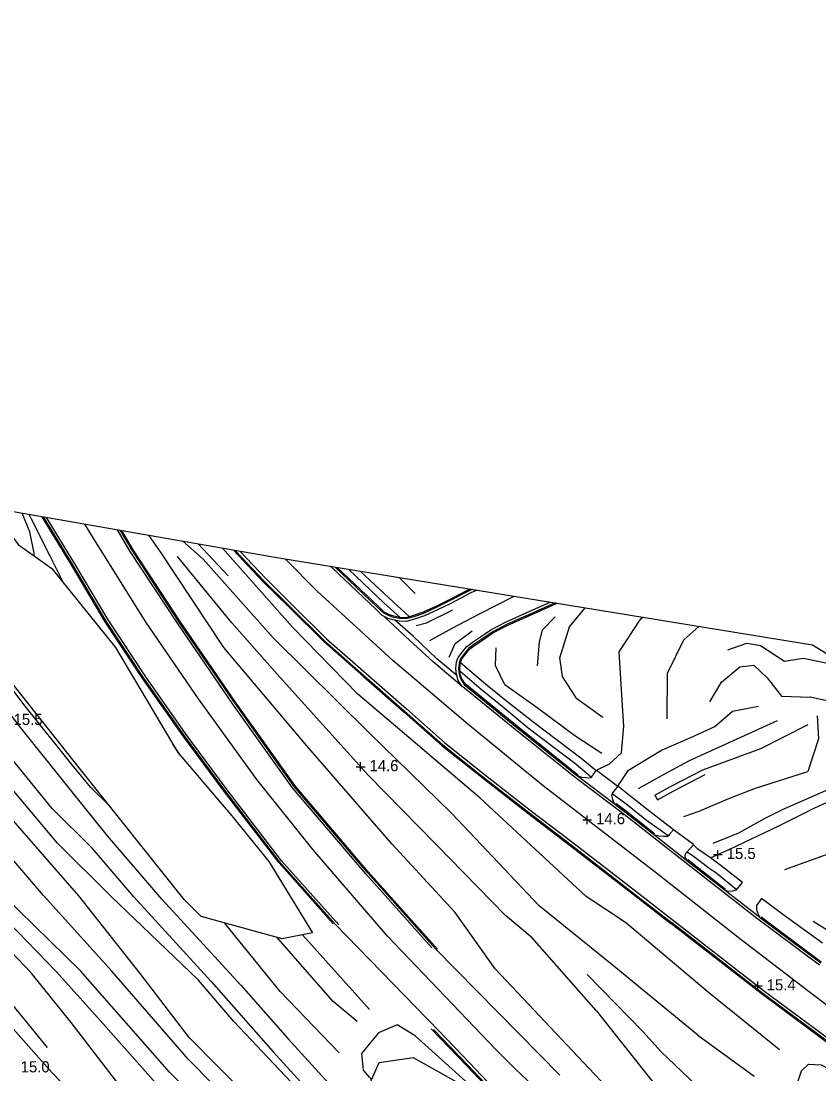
# Model space of a CAD drawing. Extents: x 2316231 to 2323598, y 363169 to 371906.
# Drawn here: x 2319165.4 to 2319524.2, y 366768.5 to 367241.8 of the extents above; entities that cross this region are included whole.
import ezdxf

# ---------------------------------------------------------------- set-up
doc = ezdxf.new("R2010")
doc.units = 0
for name, color, linetype in [('RD_DTM_BkLn1', 7, 'Continuous'), ('RD_DTM_Holes', 7, 'Continuous'), ('RD_DTM_TinHull', 7, 'Continuous'), ('RD_DTM_Void', 7, 'Continuous'), ('RD_EX_Road', 7, 'Continuous')]:
    doc.layers.add(name, color=color, linetype=linetype)

msp = doc.modelspace()

# ---------------------------------------------------------------- linework, layer by layer
at = {"layer": 'RD_DTM_BkLn1'}
for p, q in [((2319245.052, 367006.763), (2319258.518, 366992.375)), ((2319342.586, 366984.426), (2319335.396, 366991.631)), ((2319237.034, 366911.671), (2319233.654, 366916.794)), ((2319169.934, 366813.873), (2319136.8, 366848.646)), ((2319181.274, 366814.405), (2319148.007, 366848.662)), ((2319192.069, 366814.896), (2319157.548, 366848.663)), ((2319206.276, 366814.619), (2319175.423, 366848.666)), ((2319218.94, 366813.622), (2319191.332, 366848.546)), ((2319244.992, 366810.781), (2319205.812, 366848.339)), ((2319250.796, 366810.067), (2319216.045, 366848.125)), ((2319264.147, 366808.37), (2319228.641, 366847.039)), ((2319378.602, 366815.777), (2319360.634, 366841.101)), ((2319281.867, 366805.509), (2319256.924, 366836.374)), ((2319353.378, 366787.693), (2319306.611, 366835.835)), ((2319305.79, 366801.008), (2319280.324, 366829.904)), ((2319322.137, 366797.531), (2319291.977, 366831.068)), ((2319378.894, 366779.46), (2319330.128, 366830.471)), ((2319423.965, 366797.002), (2319395.182, 366829.696)), ((2319407.582, 366767.953), (2319351.795, 366824.782)), ((2319437.13, 366753.671), (2319378.602, 366815.777)), ((2319444.943, 366787.627), (2319419.876, 366813.165)), ((2319308.402, 366777.903), (2319281.867, 366805.509)), ((2319316.474, 366792.042), (2319305.79, 366801.008)), ((2319469.634, 366785.913), (2319495.094, 366767.468))]:
    msp.add_line(p, q, dxfattribs=at)
for points in [[(2319177.246, 366780.352), (2319118.246, 366852.443), (2319095.921, 366881.512), (2319066.641, 366922.644), (2319030.919, 366964.207), (2319006.816, 366997.431), (2318987.661, 367019.316), (2318966.322, 367047.838), (2318944.975, 367081.481), (2318944.828, 367081.674)], [(2319175.423, 366848.666), (2319140.687, 366889.218), (2319103.878, 366932.635), (2319060.048, 366989.914), (2319027.893, 367033.157), (2319017.683, 367046.464)], [(2319191.332, 366848.546), (2319160.845, 366883.695), (2319139.359, 366906.819), (2319113.555, 366939.401), (2319085.928, 366977.913), (2319047.988, 367025.595), (2319034.353, 367043.553)], [(2319205.812, 366848.339), (2319181.746, 366872.191), (2319155.106, 366903.81), (2319132.678, 366931.752), (2319107.323, 366966.014), (2319073.885, 367006.027), (2319049.331, 367037.93), (2319046.614, 367041.412)], [(2319205.34, 366888.885), (2319196.737, 366897.219), (2319188.398, 366907.393), (2319167.259, 366933.757), (2319143.317, 366965.363), (2319124.396, 366989.024), (2319103.864, 367013.531), (2319087.587, 367034.258)], [(2319171.337, 367001.346), (2319171.345, 367002.603), (2319169.401, 367012.262), (2319165.856, 367020.591)], [(2319184.799, 366988.731), (2319178.535, 367001.216), (2319170.135, 367017.902), (2319169.048, 367020.034)], [(2319330.128, 366830.471), (2319296.751, 366869.243), (2319271.418, 366900.831), (2319245.132, 366937.105), (2319221.671, 366971.46), (2319198.802, 367007.795), (2319194.083, 367015.663)], [(2319360.634, 366841.101), (2319332.073, 366871.947), (2319293.859, 366915.994), (2319256.628, 366960.154), (2319228.072, 367003.207), (2319222.803, 367010.648)], [(2319398.299, 366844.006), (2319359.017, 366885.64), (2319321.937, 366921.872), (2319278.774, 366964.581), (2319247.25, 366999.887), (2319238.065, 367007.983)], [(2319419.515, 366848.234), (2319371.631, 366892.681), (2319316.784, 366939.291), (2319287.511, 366969.364), (2319255.958, 367004.859)], [(2319395.182, 366829.696), (2319383.29, 366839.739), (2319352.091, 366871.641), (2319321.664, 366902.622), (2319280.493, 366948.253), (2319260.218, 366971.309), (2319235.756, 367001.114)], [(2319450.581, 366859.183), (2319400.167, 366897.961), (2319366.286, 366925.69), (2319332.617, 366954.332), (2319298.53, 366985.478), (2319284.324, 366999.942)], [(2319349.217, 366963.319), (2319359.198, 366968.839), (2319371.454, 366975.399), (2319387.071, 366983.223)], [(2319342.99, 366970.096), (2319347.663, 366971.325), (2319359.465, 366977.212)], [(2319426.985, 366928.732), (2319415.271, 366937.094), (2319408.875, 366947.144), (2319407.655, 366955.499), (2319412.038, 366969.5), (2319418.966, 366978.033)], [(2319397.606, 366951.994), (2319398.561, 366962.588), (2319399.93, 366968.206), (2319405.497, 366973.972)], [(2319436.439, 366924.823), (2319435.686, 366936.394), (2319434.306, 366958.217), (2319444.023, 366973.054), (2319444.916, 366973.81)], [(2319357.917, 366955.893), (2319360.58, 366961.972), (2319368.185, 366967.735)], [(2319455.855, 366928.137), (2319456.063, 366948.647), (2319463.357, 366963.619), (2319470.157, 366969.703)], [(2319483.128, 366959.186), (2319491.691, 366962.134), (2319497.812, 366961.054), (2319508.694, 366954.044), (2319517.288, 366955.409), (2319531.568, 366952.486)], [(2319426.567, 366912.6), (2319414.364, 366920.42), (2319397.5, 366933.128), (2319382.887, 366943.469), (2319378.716, 366952.052), (2319378.973, 366960.005)], [(2319475.087, 366935.743), (2319480.378, 366944.651), (2319488.519, 366951.471), (2319494.812, 366952.203), (2319500.891, 366946.614), (2319507.388, 366938.28), (2319520.244, 366937.829)], [(2319546.238, 366907.177), (2319550.16, 366916.006), (2319546.81, 366924.312), (2319541.348, 366929.074), (2319532.465, 366935.178), (2319520.244, 366937.829)], [(2319477.349, 366924.706), (2319485.358, 366931.574), (2319497.042, 366933.838)], [(2319523.349, 366929.524), (2319523.908, 366919.149), (2319519.223, 366904.492)], [(2319442.988, 366896.844), (2319454.609, 366903.21), (2319465.918, 366909.394), (2319505.583, 366927.394)], [(2319471.887, 366905.189), (2319498.004, 366914.868), (2319519.286, 366925.577)], [(2319463.354, 366884.21), (2319470.36, 366886.612), (2319483.615, 366892.336), (2319495.603, 366896.952), (2319519.223, 366904.492)], [(2319476.569, 366872.268), (2319488.088, 366876.93), (2319500.02, 366883.501), (2319507.729, 366887.357), (2319524.815, 366894.859), (2319536.895, 366900.183), (2319546.238, 366907.177)], [(2319587.953, 366889.38), (2319567.974, 366881.642), (2319541.459, 366872.035), (2319508.688, 366860.184)], [(2319519.19, 366805.873), (2319489.113, 366828.82), (2319450.581, 366859.183)], [(2319506.417, 366779.368), (2319474.542, 366805.161), (2319437.107, 366836.607), (2319419.515, 366848.234)], [(2319469.634, 366785.913), (2319431.948, 366816.891), (2319398.299, 366844.006)], [(2319547.738, 366829.653), (2319540.699, 366827.449), (2319530.681, 366831.368), (2319521.503, 366836.996)], [(2319510.768, 366524.878), (2319440.698, 366572.469), (2319367.541, 366631.906), (2319292.803, 366695.581), (2319230.701, 366759.119), (2319201.138, 366792.406), (2319181.274, 366814.405)], [(2319509.18, 366534.876), (2319431.767, 366588.578), (2319345.248, 366660.956), (2319284.055, 366716.542), (2319232.193, 366769.298), (2319192.069, 366814.896)], [(2319519.531, 366536.975), (2319426.187, 366602.962), (2319358.059, 366661.938), (2319295.919, 366718.983), (2319240.748, 366774.992), (2319206.276, 366814.619)], [(2319522.28, 366504.032), (2319470.235, 366537.164), (2319414.138, 366578.956), (2319380.669, 366605.524), (2319329.354, 366645.803), (2319271.247, 366700.523), (2319218.844, 366751.49), (2319187.974, 366791.653), (2319169.934, 366813.873)], [(2319512.305, 366550.009), (2319459.846, 366590.802), (2319402.56, 366635.984), (2319336.192, 366692.671), (2319282.667, 366742.787), (2319240.95, 366784.843), (2319218.94, 366813.622)], [(2319503.417, 366575.924), (2319438.8, 366625.517), (2319370.745, 366681.965), (2319302.129, 366748.652), (2319261.016, 366792.043), (2319244.992, 366810.781)], [(2320181.242, 366310.091), (2320155.019, 366325.446), (2320123.083, 366345.253), (2320086.948, 366368.753), (2320053.703, 366393.27), (2320025.668, 366415.513), (2319990.392, 366443.393), (2319961.2, 366465.398), (2319946.981, 366477.722), (2319911.261, 366503.831), (2319880.301, 366528.217), (2319842.976, 366556.718), (2319811.094, 366581.051), (2319781.152, 366604.205), (2319750.318, 366628.239), (2319715.24, 366656.141), (2319656.149, 366700.693), (2319623.266, 366725.395), (2319586.108, 366754.455), (2319538.084, 366791.417), (2319519.19, 366805.873)], [(2319423.965, 366797.002), (2319450.858, 366763.167), (2319483.925, 366734.892)], [(2319372.161, 366758.848), (2319365.248, 366765.305), (2319342.568, 366785.562), (2319334.568, 366790.515), (2319326.119, 366787.013), (2319318.417, 366777.621), (2319319.228, 366770.251), (2319322.906, 366765.767)], [(2319496.676, 366737.121), (2319453.161, 366778.401), (2319444.943, 366787.627)], [(2319523.246, 366658.727), (2319498.364, 366677.298), (2319467.155, 366701.769), (2319440.081, 366723.03), (2319415.124, 366744.791), (2319387.877, 366770.526), (2319378.894, 366779.46)], [(2319523.713, 366682.618), (2319520.433, 366685.837), (2319519.172, 366689.1), (2319517.268, 366693.885), (2319514.719, 366703.224), (2319509.801, 366721.19), (2319509.444, 366738.902), (2319510.778, 366748.005), (2319512.215, 366755.124), (2319513.544, 366761.73), (2319516.272, 366769.901), (2319519.408, 366772.948), (2319525.134, 366772.605), (2319539.014, 366765.347), (2319584.799, 366730.232), (2319642.331, 366684.582), (2319702.289, 366638.975), (2319719.814, 366625.793)]]:
    msp.add_lwpolyline(points, dxfattribs=at)
at = {"layer": 'RD_DTM_Holes'}
for points in [[(2319149.389, 367026.469), (2319164.098, 367006.581), (2319179.192, 366995.665), (2319207.826, 366960.252), (2319235.93, 366912.963), (2319260.195, 366884.561), (2319276.85, 366863.997), (2319296.416, 366831.966), (2319282.814, 366829.215), (2319246.375, 366839.292), (2319238.754, 366846.866), (2319192.184, 366905.429), (2319136.719, 366975.232), (2319097.138, 367025.174), (2319081.155, 367045.717), (2319075.406, 367062.198), (2319080.182, 367073.91), (2319095.71, 367087.211), (2319108.285, 367091.841), (2319134.829, 367066.554), (2319149.389, 367026.469)], [(2319526.569, 366623.122), (2319524.004, 366612.978), (2319512.807, 366605.8), (2319489.419, 366615.478), (2319449.412, 366644.276), (2319405.604, 366678.827), (2319372.784, 366708.036), (2319335.857, 366743.381), (2319321.851, 366763.39), (2319326.407, 366773.659), (2319341.666, 366775.832), (2319374.583, 366757.498), (2319399.772, 366727.919), (2319426.433, 366703.751), (2319455.588, 366679.493), (2319479.22, 366660.795), (2319494.338, 366649.423), (2319514.032, 366645.302), (2319527.933, 366632.075), (2319526.569, 366623.122)]]:
    msp.add_lwpolyline(points, dxfattribs=at)
at = {"layer": 'RD_DTM_TinHull'}
msp.add_lwpolyline([(2318009.783, 367630.234), (2318999.407, 367049.655), (2319281.252, 367000.442), (2319521.217, 366961.394), (2320716.689, 366226.888), (2320934.852, 366280.749), (2321141.465, 366502.562), (2321263.978, 366719.924), (2321282.537, 366948.249), (2321279.947, 367175.232), (2321214.652, 367465.641), (2321221.515, 367818.629), (2321207.427, 368150.673), (2321267.86, 368369.229), (2321400.963, 368599.408), (2321534.916, 368777.939)], dxfattribs=at)
at = {"layer": 'RD_DTM_Void'}
for p, q in [((2319316.078, 366906.596), (2319320.078, 366906.596)), ((2319318.078, 366904.596), (2319318.078, 366908.596)), ((2319417.948, 366882.746), (2319421.948, 366882.746)), ((2319419.948, 366880.746), (2319419.948, 366884.746)), ((2319476.699, 366867.12), (2319480.699, 366867.12)), ((2319478.699, 366865.12), (2319478.699, 366869.12)), ((2319496.666, 366806.069), (2319496.666, 366810.069)), ((2319494.666, 366808.069), (2319498.666, 366808.069))]:
    msp.add_line(p, q, dxfattribs=at)
at = {"layer": 'RD_EX_Road'}
for p, q in [((2319326.591, 366974.266), (2319326.591, 366974.278)), ((2319421.898, 366901.862), (2319424.05, 366904.951)), ((2319424.05, 366904.951), (2319424.15, 366905.094)), ((2319424.15, 366905.094), (2319433.677, 366897.815)), ((2319415.412, 366902.588), (2319432.03, 366890.006)), ((2319433.677, 366897.815), (2319433.672, 366897.809)), ((2319450.426, 366893.788), (2319451.605, 366891.687)), ((2319450.294, 366875.858), (2319462.516, 366866.305)), ((2319228.641, 366847.039), (2319204.264, 366875.546)), ((2319464.696, 366868.155), (2319467.717, 366871.501)), ((2319216.045, 366848.125), (2319197.525, 366869.783)), ((2319462.516, 366866.305), (2319465.425, 366864.031)), ((2319465.195, 366864.845), (2319482.147, 366851.594)), ((2319465.425, 366864.031), (2319481.322, 366851.604)), ((2319497.492, 366838.988), (2319524.965, 366818.43)), ((2319498.188, 366839.091), (2319525.194, 366818.874))]:
    msp.add_line(p, q, dxfattribs=at)
for points in [[(2319197.525, 366869.783), (2319179.407, 366887.821), (2319136.265, 366940.713), (2319095.044, 366993.084), (2319066.923, 367029.279), (2319059.792, 367039.111)], [(2319204.264, 366875.546), (2319188.156, 366895.519), (2319164.751, 366924.896), (2319135.554, 366963.198), (2319104.492, 367003.111), (2319082.565, 367031.63), (2319080.28, 367035.534)], [(2319305.789, 366836.005), (2319281.395, 366863.349), (2319256.465, 366895.869), (2319238.434, 366920.238), (2319220.203, 366946.191), (2319203.255, 366971.808), (2319188.244, 366997.075), (2319174.87, 367019.017)], [(2319306.611, 366835.835), (2319281.781, 366863.668), (2319256.864, 366896.169), (2319238.839, 366920.53), (2319220.617, 366946.473), (2319203.678, 366972.073), (2319188.672, 366997.333), (2319175.525, 367018.903)], [(2319308.254, 366835.496), (2319282.552, 366864.306), (2319257.663, 366896.771), (2319239.651, 366921.115), (2319221.443, 366947.037), (2319204.526, 366972.605), (2319189.529, 366997.849), (2319176.836, 367018.674)], [(2319350.041, 366825.242), (2319320.372, 366858.389), (2319287.384, 366897.067), (2319260.931, 366934.283), (2319235.724, 366971.08), (2319214.495, 367003.384), (2319208.767, 367013.099)], [(2319351.795, 366824.782), (2319321.125, 366859.047), (2319288.173, 366897.682), (2319261.751, 366934.855), (2319236.554, 366971.637), (2319215.344, 367003.913), (2319210.061, 367012.873)], [(2319352.673, 366824.551), (2319321.502, 366859.376), (2319288.568, 366897.99), (2319262.161, 366935.141), (2319236.969, 366971.916), (2319215.769, 367004.178), (2319210.708, 367012.76)], [(2319260.87, 367004.001), (2319274.326, 366989.744), (2319285.894, 366978.313), (2319301.559, 366962.83), (2319319.361, 366947.164), (2319337.521, 366931.212), (2319354.762, 366916.007), (2319372.527, 366901.841), (2319393.233, 366885.719), (2319412.375, 366871.111), (2319440.685, 366849.278), (2319457.591, 366836.119)], [(2319261.693, 367003.857), (2319274.684, 366990.094), (2319286.246, 366978.669), (2319301.9, 366963.196), (2319319.692, 366947.54), (2319337.851, 366931.588), (2319355.084, 366916.39), (2319372.836, 366902.234), (2319393.538, 366886.115), (2319412.679, 366871.507), (2319440.991, 366849.673), (2319457.898, 366836.514)], [(2319263.833, 367003.483), (2319275.613, 366991.002), (2319287.159, 366979.593), (2319302.787, 366964.147), (2319320.55, 366948.516), (2319338.71, 366932.563), (2319355.92, 366917.387), (2319373.641, 366903.255), (2319394.332, 366887.144), (2319413.47, 366872.539), (2319441.788, 366850.701), (2319458.695, 366837.54)], [(2319328.673, 366974.158), (2319327.741, 366974.618), (2319324.731, 366977.521), (2319305.266, 366995.951), (2319304.556, 366996.65)], [(2319368.25, 366986.285), (2319366.864, 366985.65), (2319358.044, 366981.125), (2319352.378, 366978.39), (2319346.321, 366975.564), (2319341.582, 366973.894), (2319338.348, 366973.106), (2319335.562, 366973.193), (2319332.959, 366973.76), (2319330.914, 366974.392), (2319328.439, 366975.611), (2319325.56, 366978.388), (2319306.63, 366996.312)], [(2319335.888, 366973.683), (2319335.624, 366973.691), (2319333.086, 366974.244), (2319331.099, 366974.858), (2319328.73, 366976.025), (2319325.906, 366978.75), (2319307.508, 366996.17)], [(2319335.888, 366973.683), (2319328.685, 366980.199), (2319315.93, 366992.221), (2319312.74, 366995.318)], [(2319340.081, 366974.043), (2319330.774, 366982.461), (2319318.058, 366994.446), (2319318.05, 366994.454)], [(2319370.375, 366985.94), (2319367.388, 366984.57), (2319358.579, 366980.051), (2319352.892, 366977.306), (2319346.775, 366974.452), (2319341.924, 366972.742), (2319338.473, 366971.901), (2319335.415, 366971.997), (2319333.424, 366972.43)], [(2319367.364, 366986.43), (2319366.646, 366986.1), (2319357.821, 366981.573), (2319352.164, 366978.842), (2319346.131, 366976.028), (2319341.439, 366974.374), (2319340.081, 366974.043)], [(2319361.322, 366947.613), (2319361.222, 366947.954), (2319360.911, 366950.832), (2319361.127, 366953.771), (2319361.887, 366955.705), (2319363.856, 366958.303), (2319365.862, 366960.71), (2319368.768, 366962.868), (2319371.926, 366964.943), (2319376.615, 366968.199), (2319383.509, 366971.776), (2319395.47, 366977.112), (2319403.348, 366980.574)], [(2319405.525, 366980.22), (2319395.956, 366976.014), (2319384.03, 366970.695), (2319377.236, 366967.17), (2319372.598, 366963.948), (2319369.456, 366961.884), (2319366.692, 366959.831), (2319364.796, 366957.556), (2319362.926, 366955.088), (2319362.448, 366953.368), (2319362.11, 366950.944), (2319362.414, 366948.152), (2319363.074, 366945.897), (2319364.691, 366943.519), (2319388.277, 366924.272), (2319415.209, 366902.742), (2319415.412, 366902.588)], [(2319362.978, 366953.407), (2319363.382, 366954.862), (2319365.187, 366957.245), (2319367.038, 366959.466), (2319369.742, 366961.474), (2319372.878, 366963.534), (2319377.495, 366966.741), (2319384.248, 366970.244), (2319396.158, 366975.557), (2319406.428, 366980.071), (2319406.432, 366980.072)], [(2319333.424, 366972.43), (2319332.654, 366972.598), (2319330.468, 366973.273), (2319328.673, 366974.158)], [(2319363.797, 366942.699), (2319350.717, 366953.802), (2319338.272, 366965.124), (2319328.673, 366974.158)], [(2319361.322, 366947.613), (2319352.379, 366955.08), (2319341.701, 366965.245), (2319333.424, 366972.43)], [(2319340.081, 366974.043), (2319338.296, 366973.607), (2319335.888, 366973.683)], [(2319362.766, 366949.538), (2319362.614, 366950.937), (2319362.939, 366953.266), (2319362.978, 366953.407)], [(2319362.978, 366953.407), (2319374.221, 366943.8), (2319383.623, 366936.187), (2319395.449, 366926.883), (2319417.019, 366910.587), (2319424.05, 366904.951)], [(2319363.797, 366942.699), (2319361.975, 366945.379), (2319361.322, 366947.613)], [(2319415.928, 366902.825), (2319415.516, 366903.136), (2319388.591, 366924.661), (2319365.064, 366943.86), (2319363.532, 366946.113), (2319362.907, 366948.25), (2319362.766, 366949.538)], [(2319362.766, 366949.538), (2319372.251, 366941.432), (2319381.69, 366933.791), (2319393.409, 366924.093), (2319414.929, 366907.721), (2319421.898, 366901.862)], [(2319461.777, 366865.359), (2319436.521, 366885.101), (2319414.472, 366901.795), (2319387.523, 366923.338), (2319364.812, 366941.871), (2319363.797, 366942.699), (2319363.797, 366942.699)], [(2319572.383, 366929.958), (2319569.813, 366928.786), (2319560.555, 366924.428), (2319567.154, 366908.539), (2319541.793, 366896.964), (2319520.271, 366887.125)], [(2319424.15, 366905.094), (2319429.908, 366907.911), (2319435.322, 366912.778), (2319436.439, 366924.823)], [(2319433.677, 366897.815), (2319438.567, 366904.982), (2319453.367, 366914.023), (2319466.598, 366919.807), (2319477.349, 366924.706)], [(2319450.426, 366893.788), (2319457.481, 366897.747), (2319471.887, 366905.189)], [(2319415.412, 366902.588), (2319417.53, 366901.938), (2319420.709, 366901.591), (2319421.812, 366901.739), (2319421.898, 366901.862)], [(2319451.605, 366891.687), (2319458.623, 366895.626), (2319472.992, 366903.048)], [(2319433.672, 366897.809), (2319431.326, 366894.808), (2319431.185, 366894.435)], [(2319458.699, 366878.243), (2319447.572, 366886.883), (2319438.922, 366893.698), (2319433.672, 366897.809)], [(2319431.185, 366894.435), (2319430.899, 366893.679), (2319431.265, 366891.881), (2319432.03, 366890.006)], [(2319456.378, 366875.465), (2319446.57, 366882.358), (2319437.342, 366889.938), (2319431.185, 366894.435)], [(2319432.03, 366890.006), (2319437.253, 366886.052), (2319450.294, 366875.858)], [(2319450.285, 366876.501), (2319437.557, 366886.449), (2319432.79, 366890.059)], [(2319475.395, 366865.655), (2319484.399, 366869.648), (2319505.839, 366879.841), (2319520.271, 366887.125)], [(2319456.378, 366875.465), (2319456.228, 366875.283), (2319454.249, 366875.252), (2319452.294, 366875.328), (2319450.294, 366875.858)], [(2319458.699, 366878.243), (2319457.171, 366876.426), (2319456.378, 366875.465)], [(2319467.717, 366871.501), (2319467.804, 366871.598), (2319458.699, 366878.243)], [(2319475.395, 366865.655), (2319469.695, 366869.603), (2319467.717, 366871.501)], [(2319465.425, 366864.031), (2319464.025, 366865.719), (2319464.068, 366867.062), (2319464.556, 366868), (2319464.696, 366868.155)], [(2319487.061, 366851.188), (2319477.688, 366859.008), (2319475.656, 366860.247), (2319467.211, 366866.751), (2319464.696, 366868.155)], [(2319524.413, 366817.364), (2319496.052, 366838.566), (2319461.777, 366865.359)], [(2319487.061, 366851.188), (2319489.782, 366854.605), (2319480.195, 366861.992), (2319475.395, 366865.655)], [(2319481.322, 366851.604), (2319483.261, 366850.718), (2319485.119, 366850.809), (2319487.061, 366851.188)], [(2319481.322, 366851.604), (2319496.781, 366839.519), (2319497.492, 366838.988)], [(2319525.694, 366827.249), (2319507.864, 366840.187), (2319498.278, 366847.394), (2319496.107, 366844.159), (2319496.126, 366842.324), (2319497.492, 366838.988)], [(2319739.365, 366619.499), (2319712.779, 366640.014), (2319683.432, 366662.695), (2319640.294, 366695.714), (2319602.28, 366724.947), (2319560.502, 366757.421), (2319525.144, 366784.587), (2319498.201, 366804.6), (2319457.591, 366836.119)], [(2319739.671, 366619.894), (2319713.085, 366640.41), (2319683.737, 366663.091), (2319640.599, 366696.111), (2319602.586, 366725.343), (2319560.808, 366757.817), (2319525.457, 366784.977), (2319498.503, 366804.998), (2319457.898, 366836.514)], [(2319458.695, 366837.54), (2319499.289, 366806.033), (2319526.24, 366786.015), (2319561.603, 366758.846), (2319603.381, 366726.371), (2319641.39, 366697.142), (2319684.529, 366664.122), (2319713.879, 366641.439)], [(2319516.521, 366494.4), (2319471.007, 366525.552), (2319434.96, 366551.254), (2319396.134, 366580.787), (2319364.735, 366606.689), (2319331.856, 366632.669), (2319300.69, 366657.409), (2319264.13, 366686.556), (2319236.186, 366710.874), (2319211.499, 366735.773), (2319179.373, 366768.964), (2319160.588, 366790.089), (2319142.034, 366812.11)], [(2319250.796, 366810.067), (2319278.796, 366778.468), (2319303.517, 366751.334), (2319335.217, 366719.295), (2319389.001, 366668.899), (2319431.019, 366635.266), (2319499.532, 366588.046)], [(2319264.147, 366808.37), (2319285.392, 366784.395), (2319309.949, 366757.441), (2319341.403, 366725.651), (2319394.812, 366675.605), (2319436.353, 366642.355), (2319504.602, 366595.321)], [(2319513.78, 366648.786), (2319500.927, 366657.575), (2319487.161, 366667.998), (2319464.945, 366684.207), (2319445.597, 366699.703), (2319421.491, 366720.117), (2319406.396, 366733.576), (2319389.504, 366749.05), (2319376.633, 366760.768), (2319365.763, 366772.204), (2319349.816, 366788.802)], [(2319514.073, 366649.191), (2319501.219, 366657.981), (2319487.459, 366668.4), (2319465.249, 366684.605), (2319445.914, 366700.089), (2319421.819, 366720.494), (2319406.731, 366733.947), (2319389.841, 366749.42), (2319376.983, 366761.125), (2319366.125, 366772.549), (2319350.805, 366788.494)], [(2319514.834, 366650.245), (2319501.979, 366659.036), (2319488.234, 366669.443), (2319466.039, 366685.638), (2319446.741, 366701.093), (2319422.672, 366721.476), (2319407.603, 366734.911), (2319390.718, 366750.379), (2319377.893, 366762.055), (2319367.065, 366773.448), (2319353.378, 366787.693)]]:
    msp.add_lwpolyline(points, dxfattribs=at)

# ---------------------------------------------------------------- texts
at = {"layer": 'RD_DTM_Void'}
for s, p in [('15.5', (2319162.037, 366925.388)), ('14.6', (2319322.078, 366904.596)), ('14.6', (2319423.948, 366880.746)), ('15.5', (2319482.699, 366865.12)), ('15.4', (2319500.666, 366806.069)), ('15.0', (2319165.229, 366769.187))]:
    msp.add_text(s, height=5, dxfattribs=at).set_placement(p)

doc.saveas('drawing.dxf')
